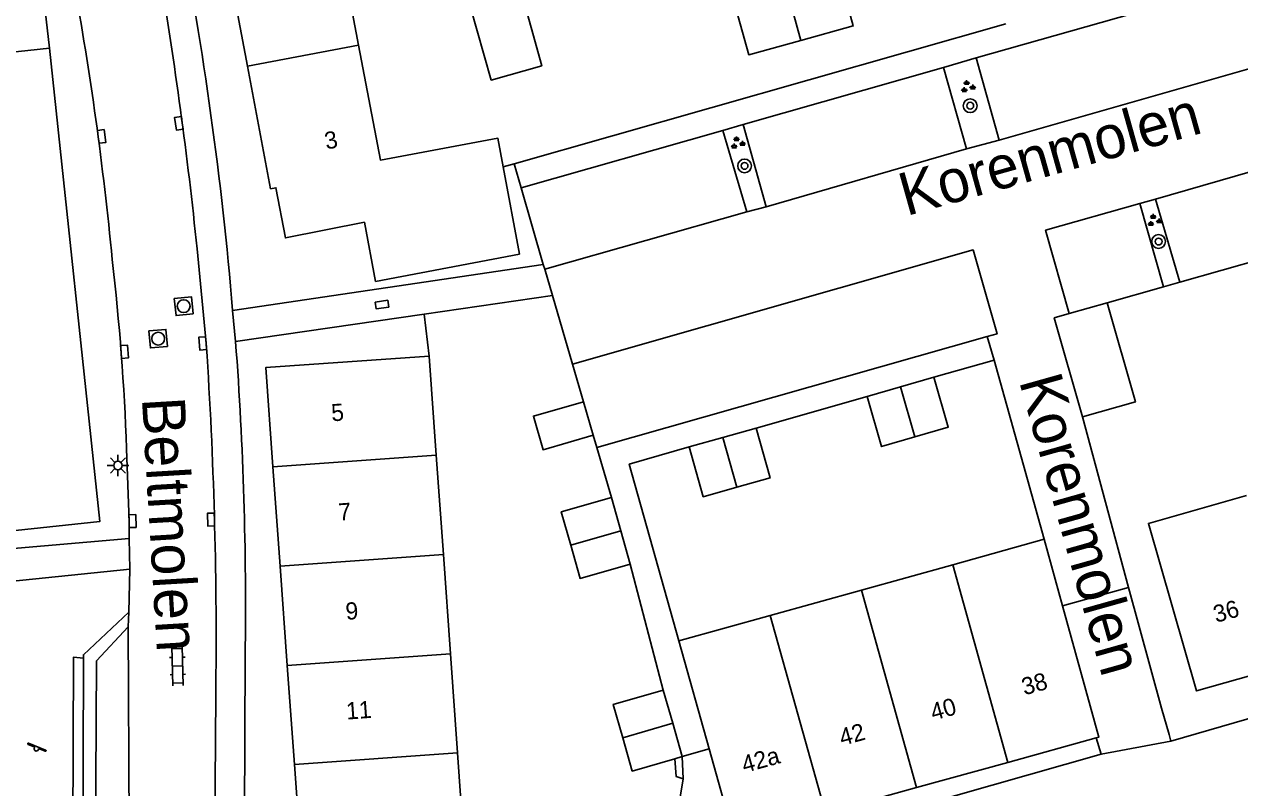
# Model space of a CAD drawing. Extents: x 136000 to 138005, y 398500 to 400500.
# Drawn here: x 137696.7 to 137767.6, y 400363.1 to 400407.6 of the extents above; entities that cross this region are included whole.
import ezdxf

# ---------------------------------------------------------------- set-up
doc = ezdxf.new("R2010")
doc.units = 0
for name, color, linetype in [('gg-afsc-hekwerk', 7, 'Continuous'), ('gg-anno-huisnummerreeks BGT', 7, 'Continuous'), ('gg-anno-openbare ruimte label', 7, 'Continuous'), ('gg-bbg-bijgebouw', 7, 'Continuous'), ('gg-bbg-hoofdgebouw', 7, 'Continuous'), ('gg-bbg-tussenscheiding', 7, 'Continuous'), ('gg-knt-verharding', 7, 'Continuous'), ('gg-knt-verharding nz', 7, 'Continuous'), ('gt-grn-groengrens', 7, 'Continuous'), ('gt-grn-weggrens', 7, 'Continuous'), ('gt-symb-boom', 7, 'Continuous'), ('gt-symb-groenvak', 7, 'Continuous'), ('gt-symb-klinker verharding', 7, 'Continuous'), ('gt-symb-kolk', 7, 'Continuous'), ('gt-symb-kolk center center', 7, 'Continuous'), ('gt-symb-lichtmast', 7, 'Continuous'), ('gt-symb-rioolschacht', 7, 'Continuous'), ('gt-symb-speelvoorziening', 7, 'Continuous')]:
    doc.layers.add(name, color=color, linetype=linetype)

# ---------------------------------------------------------------- blocks, each defined once
blk = doc.blocks.new('gt0-BOOM')
at = {"layer": 'gt-symb-boom'}
for radius in [0.4, 0.2]:
    blk.add_circle((0, 0), radius, dxfattribs=at)
blk = doc.blocks.new('gt0-GRVAK')
at = {"layer": 'gt-symb-groenvak'}
for p, q in [((-0.11, 0.189), (-0.228, 0.24)), ((-0.182, 0.153), (0.088, 0.153)), ((-0.091, 0.211), (-0.156, 0.322)), ((-0.047, 0.214), (-0.047, 0.393)), ((-0.004, 0.211), (0.061, 0.322)), ((0.015, 0.189), (0.133, 0.24)), ((0.262, -0.052), (0.197, 0.059)), ((0.305, -0.049), (0.305, 0.13)), ((0.349, -0.052), (0.414, 0.059)), ((-0.245, -0.228), (-0.363, -0.177)), ((-0.318, -0.264), (-0.047, -0.264)), ((-0.226, -0.206), (-0.291, -0.095)), ((-0.183, -0.203), (-0.183, -0.024)), ((-0.139, -0.206), (-0.074, -0.095)), ((-0.12, -0.228), (-0.002, -0.177)), ((0.243, -0.074), (0.125, -0.023)), ((0.17, -0.11), (0.441, -0.11)), ((0.368, -0.074), (0.486, -0.023))]:
    blk.add_line(p, q, dxfattribs=at)
blk = doc.blocks.new('gt0-KOLK')
at = {"layer": 'gt-symb-kolk'}
blk.add_lwpolyline([(0, 0), (0.375, 0), (0.375, 0.4), (-0.375, 0.4), (-0.375, 0), (0, 0)], dxfattribs=at)
blk = doc.blocks.new('gt0-RS')
at = {"layer": 'gt-symb-rioolschacht'}
blk.add_lwpolyline([(-0.5, -0.5), (0.5, -0.5), (0.5, 0.5), (-0.5, 0.5)], close=True, dxfattribs=at)
blk.add_circle((0, 0), 0.375, dxfattribs=at)
blk = doc.blocks.new('gt0-KOLKCC')
at = {"layer": 'gt-symb-kolk center center'}
blk.add_lwpolyline([(-0.375, 0.2), (0.375, 0.2), (0.375, -0.2), (-0.375, -0.2)], close=True, dxfattribs=at)
blk = doc.blocks.new('gt0-LMAST')
at = {"layer": 'gt-symb-lichtmast'}
for p, q in [((-0.182, 0.173), (-0.447, 0.438)), ((-0.005, 0.246), (-0.005, 0.621)), ((0.172, 0.173), (0.437, 0.438)), ((-0.255, -0.004), (-0.63, -0.004)), ((-0.182, -0.181), (-0.447, -0.446)), ((-0.005, -0.254), (-0.005, -0.629)), ((0.437, -0.446), (0.172, -0.181)), ((0.245, -0.004), (0.62, -0.004))]:
    blk.add_line(p, q, dxfattribs=at)
blk.add_circle((-0.005, -0.004), 0.25, dxfattribs=at)
blk = doc.blocks.new('gt0-KL1')
at = {"layer": 'gt-symb-klinker verharding'}
for p, q in [((-1.15, 0.3), (1.15, 0.3)), ((-1, -0.3), (-1, 0.3)), ((-0.5, 0.3), (-0.5, 0.45)), ((0, -0.3), (0, 0.3)), ((0.5, 0.3), (0.5, 0.45)), ((1, -0.3), (1, 0.3)), ((-1.15, -0.3), (1.15, -0.3)), ((-0.5, -0.45), (-0.5, -0.3)), ((0.5, -0.45), (0.5, -0.3))]:
    blk.add_line(p, q, dxfattribs=at)
blk = doc.blocks.new('gt0-SV')
at = {"layer": 'gt-symb-speelvoorziening'}
for p, q in [((-0.477, 0.255), (-0.08, 0.096)), ((0.542, -0.076), (-0.449, 0.324)), ((0.125, 0.014), (0.515, -0.143))]:
    blk.add_line(p, q, dxfattribs=at)
for centre, radius, start, end in [((-0.466, 0.291), 0.0369, 63.6251, 252.66016), ((-0.002, -0.005), 0.128, 127.68665, 8.59861), ((0.531, -0.111), 0.0363, 243.50852, 72.54358)]:
    blk.add_arc(centre, radius, start, end, dxfattribs=at)

msp = doc.modelspace()

# ---------------------------------------------------------------- linework, layer by layer
at = {"layer": 'gg-afsc-hekwerk'}
for p, q in [((137753.97, 400407.602), (137725.294, 400399.44)), ((137725.294, 400399.44), (137724.665, 400399.261)), ((137764.102, 400392.53), (137769.042, 400393.941)), ((137763.157, 400392.26), (137764.102, 400392.53)), ((137720.048, 400390.673), (137727.526, 400391.76)), ((137727.526, 400391.76), (137728.705, 400387.758)), ((137759.879, 400391.324), (137763.157, 400392.26)), ((137720.048, 400390.673), (137720.344, 400388.223)), ((137728.705, 400387.758), (137729.351, 400385.564)), ((137749.759, 400386.989), (137753.276, 400387.981)), ((137753.276, 400387.981), (137756.189, 400377.539)), ((137739.404, 400384.024), (137745.878, 400385.867)), ((137761.118, 400374.731), (137758.431, 400384.689)), ((137729.913, 400383.603), (137730.121, 400382.887)), ((137730.121, 400382.887), (137730.97, 400379.97)), ((137732.071, 400376.088), (137733.979, 400368.75)), ((137761.118, 400374.731), (137757.266, 400373.657)), ((137734.951, 400362.396), (137735.148, 400363.565))]:
    msp.add_line(p, q, dxfattribs=at)
for points in [[(137698.218, 400406.185), (137697.429, 400412.963), (137697.39, 400413.119)], [(137734.897, 400371.61), (137732.011, 400381.912), (137735.51, 400382.926)], [(137735.148, 400363.565), (137734.748, 400363.706), (137734.661, 400364.742)]]:
    msp.add_lwpolyline(points, dxfattribs=at)
at = {"layer": 'gg-bbg-bijgebouw'}
for p, q in [((137757.66, 400390.705), (137759.879, 400391.324)), ((137747.819, 400386.428), (137749.759, 400386.989)), ((137745.878, 400385.867), (137747.819, 400386.428)), ((137729.351, 400385.564), (137729.913, 400383.603)), ((137737.457, 400383.475), (137739.404, 400384.024)), ((137735.51, 400382.926), (137737.457, 400383.475)), ((137730.97, 400379.97), (137731.521, 400378.029)), ((137731.521, 400378.029), (137732.071, 400376.088)), ((137734.54, 400366.81), (137733.979, 400368.75)), ((137735.101, 400364.869), (137734.54, 400366.81)), ((137734.661, 400364.742), (137735.101, 400364.869))]:
    msp.add_line(p, q, dxfattribs=at)
for points in [[(137742.008, 400406.633), (137745.063, 400407.474), (137743.461, 400413.247), (137740.418, 400412.409)], [(137742.008, 400406.633), (137738.977, 400405.798), (137737.374, 400411.571), (137740.418, 400412.409)], [(137759.879, 400391.324), (137761.521, 400385.552), (137758.431, 400384.689)], [(137758.431, 400384.689), (137756.789, 400390.462), (137757.66, 400390.705)], [(137749.759, 400386.989), (137750.602, 400384.072), (137748.662, 400383.511)], [(137729.913, 400383.603), (137726.988, 400382.765), (137726.426, 400384.726), (137729.351, 400385.564)], [(137745.878, 400385.867), (137746.721, 400382.95), (137748.662, 400383.511)], [(137739.404, 400384.024), (137740.219, 400381.12), (137738.272, 400380.571)], [(137738.272, 400380.571), (137736.325, 400380.022), (137735.51, 400382.926)], [(137730.97, 400379.97), (137728.045, 400379.141), (137728.596, 400377.199)], [(137732.071, 400376.088), (137729.146, 400375.258), (137728.596, 400377.199)], [(137733.979, 400368.75), (137731.076, 400367.911), (137731.631, 400365.969)], [(137731.631, 400365.969), (137732.185, 400364.026), (137734.661, 400364.742)]]:
    msp.add_lwpolyline(points, dxfattribs=at)
at = {"layer": 'gg-bbg-hoofdgebouw'}
for p, q in [((137720.344, 400388.223), (137720.757, 400382.438)), ((137720.757, 400382.438), (137721.171, 400376.653)), ((137711.655, 400375.974), (137711.238, 400381.761)), ((137756.189, 400377.539), (137750.866, 400376.057)), ((137757.266, 400373.657), (137756.189, 400377.539)), ((137721.171, 400376.653), (137721.584, 400370.867)), ((137750.866, 400376.057), (137745.543, 400374.575)), ((137712.073, 400370.186), (137711.655, 400375.974)), ((137745.543, 400374.575), (137740.22, 400373.092)), ((137740.22, 400373.092), (137734.897, 400371.61)), ((137734.897, 400371.61), (137736.661, 400365.32)), ((137721.584, 400370.867), (137721.998, 400365.082)), ((137712.49, 400364.399), (137712.073, 400370.186)), ((137754.072, 400364.534), (137759.238, 400365.968)), ((137712.907, 400358.611), (137712.49, 400364.399)), ((137748.756, 400363.058), (137754.072, 400364.534)), ((137743.44, 400361.581), (137748.756, 400363.058))]:
    msp.add_line(p, q, dxfattribs=at)
for points in [[(137731.402, 400411.216), (137725.664, 400409.628), (137726.903, 400405.152), (137723.96, 400404.315), (137722.318, 400410.092), (137725.028, 400410.885), (137722.37, 400420.453), (137728.387, 400422.118)], [(137709.759, 400405.12), (137708.422, 400412.221), (137708.733, 400412.273), (137708.169, 400415.194), (137708.768, 400415.31), (137708.119, 400418.739), (137716.26, 400420.28), (137717.098, 400415.848), (137720.154, 400416.427), (137720.593, 400414.108), (137714.963, 400413.041), (137716.232, 400406.347)], [(137670.724, 400389.321), (137670.69, 400389.639), (137670.904, 400389.671), (137669.479, 400403.089), (137698.218, 400406.185)], [(137698.218, 400406.185), (137701.148, 400378.584), (137689.844, 400377.377)], [(137716.232, 400406.347), (137717.5, 400399.652), (137724.356, 400400.924), (137724.665, 400399.261)], [(137724.665, 400399.261), (137725.609, 400394.175), (137717.225, 400392.579), (137716.569, 400396.027), (137711.96, 400395.111), (137711.408, 400398.039), (137711.103, 400397.982), (137709.759, 400405.12)], [(137720.344, 400388.223), (137710.821, 400387.549), (137711.238, 400381.761)], [(137770.791, 400370.326), (137765.074, 400368.694), (137762.274, 400378.47), (137767.988, 400380.101)], [(137759.238, 400365.968), (137759.388, 400366.01), (137757.266, 400373.657)], [(137721.998, 400365.082), (137722.411, 400359.297), (137712.907, 400358.611)], [(137736.661, 400365.32), (137738.124, 400360.105), (137738.16, 400360.115)]]:
    msp.add_lwpolyline(points, dxfattribs=at)
at = {"layer": 'gg-bbg-tussenscheiding'}
for p, q in [((137740.418, 400412.409), (137742.008, 400406.633)), ((137716.232, 400406.347), (137709.759, 400405.12)), ((137747.819, 400386.428), (137748.662, 400383.511)), ((137737.457, 400383.475), (137738.272, 400380.571)), ((137711.238, 400381.761), (137720.757, 400382.438)), ((137728.596, 400377.199), (137731.521, 400378.029)), ((137711.655, 400375.974), (137721.171, 400376.653)), ((137750.866, 400376.057), (137754.072, 400364.534)), ((137745.543, 400374.575), (137748.756, 400363.058)), ((137740.22, 400373.092), (137743.44, 400361.581)), ((137712.073, 400370.186), (137721.584, 400370.867)), ((137731.631, 400365.969), (137734.54, 400366.81)), ((137712.49, 400364.399), (137721.998, 400365.082))]:
    msp.add_line(p, q, dxfattribs=at)
at = {"layer": 'gg-knt-verharding'}
for p, q in [((137752.231, 400405.614), (137750.321, 400405.048)), ((137750.321, 400405.048), (137751.662, 400400.305)), ((137753.579, 400400.822), (137752.231, 400405.614)), ((137737.456, 400401.378), (137738.651, 400401.722)), ((137738.651, 400401.722), (137739.994, 400396.932)), ((137738.869, 400396.625), (137737.456, 400401.378)), ((137751.662, 400400.305), (137753.579, 400400.822)), ((137725.704, 400398.026), (137725.294, 400399.44)), ((137727, 400393.56), (137725.704, 400398.026)), ((137761.771, 400397.115), (137762.682, 400397.381)), ((137762.682, 400397.381), (137764.102, 400392.53)), ((137739.994, 400396.932), (137738.869, 400396.625)), ((137763.157, 400392.26), (137761.771, 400397.115)), ((137708.888, 400390.879), (137727, 400393.56)), ((137709.061, 400389.064), (137720.048, 400390.673)), ((137702.889, 400375.807), (137693.521, 400374.827)), ((137702.827, 400373.3), (137702.889, 400375.807)), ((137702.805, 400372.434), (137702.827, 400373.3)), ((137709.579, 400361.428), (137709.615, 400370.728)), ((137763.587, 400365.761), (137763.476, 400366.165)), ((137759.521, 400365.018), (137759.238, 400365.968)), ((137735.148, 400363.565), (137735.101, 400364.869))]:
    msp.add_line(p, q, dxfattribs=at)
for points in [[(137707.397, 400388.216), (137707.337, 400388.976), (137706.815, 400394.478)], [(137702.707, 400382.818), (137702.849, 400378.594), (137702.852, 400377.593)], [(137807.193, 400378.166), (137792.785, 400374.224), (137763.587, 400365.761)], [(137702.852, 400377.593), (137690.043, 400376.469), (137689.844, 400377.377)], [(137761.118, 400374.731), (137763.028, 400367.69), (137763.476, 400366.165)], [(137700.184, 400370.614), (137700.185, 400370.81), (137702.827, 400373.3)], [(137702.833, 400350.904), (137700.858, 400352.778), (137700.947, 400370.452), (137702.805, 400372.434)], [(137702.822, 400349.923), (137700.138, 400352.447), (137700.184, 400370.614)], [(137707.826, 400350.496), (137707.852, 400360.702), (137707.904, 400368.449)], [(137738.16, 400360.115), (137738.475, 400359.021), (137759.521, 400365.018)]]:
    msp.add_lwpolyline(points, dxfattribs=at)
for centre, radius, start, end in [((137498.456, 400373.284), 211.166, 4.77947, 10.99367), ((137505.987, 400375), 196.787, 5.49524, 10.28728), ((137465.897, 400369.857), 242.172, 5.83527, 9.69949), ((137558.894, 400377.434), 143.914, 2.14391, 6.5478), ((137504.429, 400373.705), 205.207, 359.16878, 4.29241), ((137447.244, 400371.653), 260.68, 359.29568, 3.64281)]:
    msp.add_arc(centre, radius, start, end, dxfattribs=at)
at = {"layer": 'gg-knt-verharding nz'}
for p, q in [((137753.579, 400400.822), (137774.682, 400406.85)), ((137750.321, 400405.048), (137738.651, 400401.722)), ((137777.504, 400401.649), (137762.682, 400397.381)), ((137737.456, 400401.378), (137725.704, 400398.026)), ((137739.994, 400396.932), (137751.662, 400400.305)), ((137738.869, 400396.625), (137727.078, 400393.298)), ((137727.078, 400393.298), (137727, 400393.56)), ((137752.883, 400389.362), (137730.121, 400382.887)), ((137702.852, 400377.593), (137702.889, 400375.807))]:
    msp.add_line(p, q, dxfattribs=at)
for points in [[(137774.682, 400406.85), (137773.334, 400411.602), (137752.231, 400405.614)], [(137761.771, 400397.115), (137756.282, 400395.559), (137757.66, 400390.705)], [(137728.705, 400387.758), (137752.054, 400394.409), (137753.451, 400389.523), (137752.883, 400389.362)], [(137702.833, 400350.904), (137702.852, 400351.891), (137702.859, 400360.818), (137702.805, 400372.434)]]:
    msp.add_lwpolyline(points, dxfattribs=at)
at = {"layer": 'gt-grn-groengrens'}
msp.add_lwpolyline([(137700.184, 400370.614), (137699.611, 400370.671), (137699.556, 400355.484), (137699.711, 400353.175)], dxfattribs=at)
at = {"layer": 'gt-grn-weggrens'}
for p, q in [((137727.078, 400393.298), (137727.526, 400391.76)), ((137709.061, 400389.064), (137708.888, 400390.879)), ((137753.276, 400387.981), (137752.883, 400389.362)), ((137759.521, 400365.018), (137763.587, 400365.761)), ((137735.101, 400364.869), (137736.661, 400365.32))]:
    msp.add_line(p, q, dxfattribs=at)

# ---------------------------------------------------------------- block references
at = {"layer": 'gt-symb-boom'}
for p in [(137751.884, 400402.823), (137738.731, 400399.314), (137762.869, 400394.903)]:
    msp.add_blockref('gt0-BOOM', p, dxfattribs=at)
at = {"layer": 'gt-symb-groenvak'}
for p in [(137751.726, 400403.919), (137738.309, 400400.637), (137762.6, 400396.117)]:
    msp.add_blockref('gt0-GRVAK', p, dxfattribs=at)
at = {"layer": 'gt-symb-klinker verharding', "rotation": 91.26030384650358}
msp.add_blockref('gt0-KL1', (137705.677, 400370.156), dxfattribs=at)
at = {"layer": 'gt-symb-kolk'}
for p, rotation in [((137705.952, 400401.821), 97.58344487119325), ((137701.049, 400401.001), -82.40855614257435), ((137702.385, 400388.461), -85.60562721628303), ((137707.337, 400388.976), 94.48350173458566), ((137702.849, 400378.594), -88.07095310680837), ((137707.829, 400378.691), 91.5496839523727)]:
    msp.add_blockref('gt0-KOLK', p, dxfattribs=dict(at, rotation=rotation))
at = {"layer": 'gt-symb-kolk center center', "rotation": 8.039941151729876}
msp.add_blockref('gt0-KOLKCC', (137717.591, 400391.229), dxfattribs=at)
at = {"layer": 'gt-symb-lichtmast'}
msp.add_blockref('gt0-LMAST', (137702.207, 400381.851), dxfattribs=at)
at = {"layer": 'gt-symb-rioolschacht'}
for p, rotation in [((137706.035, 400391.135), -84.33357256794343), ((137704.546, 400389.239), -85.0386487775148)]:
    msp.add_blockref('gt0-RS', p, dxfattribs=dict(at, rotation=rotation))
at = {"layer": 'gt-symb-speelvoorziening'}
msp.add_blockref('gt0-SV', (137697.443, 400365.325), dxfattribs=at)

# ---------------------------------------------------------------- texts
at = {"layer": 'gg-anno-huisnummerreeks BGT'}
for s, rotation, p in [('3', 10.7, (137714.348, 400400.263)), ('5', 4.1, (137714.668, 400384.416)), ('7', 4.1, (137715.085, 400378.628)), ('9', 4.1, (137715.503, 400372.841)), ('36', 15.9, (137766.221, 400372.661)), ('38', 15.5, (137755.043, 400368.436)), ('40', 15.5, (137749.728, 400366.96)), ('11', 4.1, (137715.532, 400367.025)), ('42', 15.5, (137744.411, 400365.483)), ('42a', 15.5, (137738.722, 400363.904))]:
    msp.add_text(s, height=1, rotation=rotation, dxfattribs=at).set_placement(p)
at = {"layer": 'gg-anno-openbare ruimte label'}
for s, rotation, p in [('Korenmolen', 15.7, (137748.167, 400396.379)), ('Korenmolen', 285.7, (137754.723, 400386.774)), ('Beltmolen', 273.4, (137703.595, 400385.764))]:
    msp.add_text(s, height=2.5, rotation=rotation, dxfattribs=at).set_placement(p)

doc.saveas('drawing.dxf')
